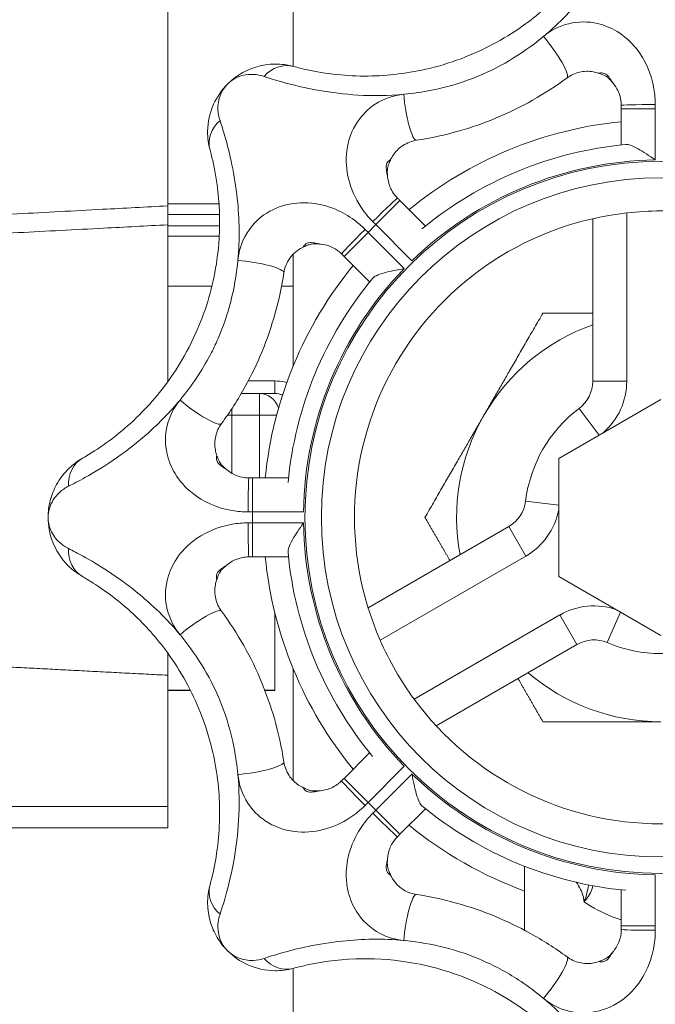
# Model space of a CAD drawing. Header units: millimetres. Extents: x -727 to 69715, y -15705 to 98123.
# Tile 309 of 316: x 66722 to 66751, y 93869 to 93915. Entities that reach past the tile are written whole.
import ezdxf

# ---------------------------------------------------------------- set-up
doc = ezdxf.new("R2010")
doc.units = ezdxf.units.MM
doc.layers.add('UT_ZARIZENI - ZDROJ TEPLA', color=3, linetype='Continuous', lineweight=35)

msp = doc.modelspace()

# ---------------------------------------------------------------- linework, layer by layer
at = {"layer": 'UT_ZARIZENI - ZDROJ TEPLA', "lineweight": 13}
for p, q in [((66728.62, 93926.291), (66728.62, 93906.292)), ((66734.475, 93918.183), (66734.475, 93912.796)), ((66749.377, 93912.035), (66749.378, 93912.035)), ((66751.364, 93910.815), (66749.777, 93910.815)), ((66749.777, 93910.815), (66749.777, 93909.132)), ((66751.364, 93908.434), (66751.364, 93910.815)), ((66738.874, 93907.684), (66738.873, 93907.684)), ((66731.016, 93906.383), (66728.62, 93906.383)), ((66738.331, 93905.417), (66739.454, 93906.539)), ((66740.644, 93905.349), (66739.454, 93906.539)), ((66731.039, 93905.883), (66728.62, 93905.883)), ((66750.032, 93898.117), (66750.032, 93905.966)), ((66728.62, 93905.408), (66728.62, 93898.088)), ((66731.042, 93905.364), (66728.62, 93905.364)), ((66738.331, 93905.417), (66740.015, 93903.733)), ((66748.445, 93905.304), (66748.445, 93898.117)), ((66731.026, 93904.884), (66728.62, 93904.884)), ((66736.847, 93903.933), (66737.97, 93905.055)), ((66739.654, 93903.371), (66737.97, 93905.055)), ((66735.702, 93904.512), (66735.702, 93904.514)), ((66734.475, 93904.039), (66734.475, 93898.828)), ((66736.847, 93903.933), (66738.038, 93902.743)), ((66728.62, 93902.541), (66730.682, 93902.541)), ((66733.931, 93902.541), (66734.475, 93902.541)), ((66733.62, 93898.129), (66732.377, 93898.129)), ((66733.62, 93897.541), (66733.62, 93898.129)), ((66750.032, 93898.117), (66748.445, 93898.117)), ((66732.899, 93897.541), (66732.05, 93897.541)), ((66732.899, 93897.541), (66732.899, 93896.541)), ((66733.62, 93897.541), (66732.899, 93897.541)), ((66746.857, 93894.516), (66751.62, 93897.266)), ((66731.414, 93896.541), (66731.62, 93896.541)), ((66731.62, 93896.541), (66731.62, 93896.846)), ((66731.62, 93893.818), (66731.62, 93896.541)), ((66731.62, 93896.541), (66732.899, 93896.541)), ((66732.899, 93896.541), (66733.703, 93896.541)), ((66732.899, 93896.541), (66732.899, 93893.61)), ((66748.741, 93895.604), (66747.81, 93896.847)), ((66746.857, 93889.017), (66746.857, 93894.516)), ((66731.352, 93894.01), (66731.351, 93894.009)), ((66734.255, 93893.61), (66732.571, 93893.61)), ((66732.571, 93893.61), (66732.571, 93892.022)), ((66746.857, 93892.341), (66745.315, 93892.526)), ((66732.571, 93892.022), (66734.953, 93892.022)), ((66734.953, 93891.511), (66732.571, 93891.511)), ((66732.571, 93891.511), (66732.571, 93889.924)), ((66744.533, 93891.341), (66737.968, 93887.551)), ((66745.327, 93889.967), (66744.533, 93891.341)), ((66732.571, 93889.924), (66734.255, 93889.924)), ((66738.529, 93886.042), (66745.327, 93889.967)), ((66731.352, 93889.524), (66731.351, 93889.525)), ((66751.62, 93886.268), (66746.857, 93889.017)), ((66733.62, 93887.316), (66733.62, 93883.716)), ((66749.735, 93887.355), (66749.125, 93885.927)), ((66746.914, 93887.217), (66740.117, 93883.292)), ((66746.914, 93887.217), (66747.708, 93885.842)), ((66741.143, 93882.052), (66747.708, 93885.842)), ((66728.62, 93884.408), (66728.62, 93885.446)), ((66734.475, 93884.706), (66734.475, 93879.495)), ((66728.62, 93884.408), (66728.62, 93878.291)), ((66729.676, 93883.716), (66728.62, 93883.716)), ((66729.685, 93883.698), (66728.62, 93883.698)), ((66733.62, 93883.716), (66733.147, 93883.716)), ((66733.62, 93883.698), (66733.154, 93883.698)), ((66733.62, 93883.716), (66733.62, 93883.698)), ((66738.038, 93880.791), (66736.847, 93879.601)), ((66737.97, 93878.478), (66739.654, 93880.162)), ((66737.97, 93878.478), (66736.847, 93879.601)), ((66740.015, 93879.801), (66738.331, 93878.117)), ((66735.702, 93879.021), (66735.702, 93879.02)), ((66728.62, 93878.291), (66714.048, 93878.291)), ((66728.62, 93878.291), (66728.62, 93877.291)), ((66738.331, 93878.117), (66739.454, 93876.994)), ((66739.454, 93876.994), (66740.644, 93878.185)), ((66714.048, 93877.291), (66728.62, 93877.291)), ((66738.874, 93875.849), (66738.873, 93875.85)), ((66745.27, 93872.518), (66745.27, 93875.5)), ((66751.364, 93872.719), (66751.364, 93875.1)), ((66749.777, 93874.402), (66749.777, 93872.719)), ((66751.364, 93872.719), (66749.777, 93872.719)), ((66749.377, 93871.499), (66749.378, 93871.498)), ((66734.475, 93870.738), (66734.475, 93865.351))]:
    msp.add_line(p, q, dxfattribs=at)
for radius in [16.598, 15.831]:
    msp.add_circle((66751.62, 93891.767), radius, dxfattribs=at)
for centre, radius, start, end in [((66745.21, 93908.49), 5.47, 39.8837, 40.3814), ((66751.62, 93891.767), 18.542, 95.7044, 129.2956), ((66751.62, 93891.767), 17.462, 95.357, 129.643), ((66751.62, 93891.767), 16.669, 90.8782, 134.1218), ((66744.272, 93908.12), 5.416, 184.6161, 185.1188), ((66751.62, 93891.767), 14.287, 96.3794, 203.6206), ((66751.62, 93891.767), 14.287, 83.6206, 96.3794), ((66751.62, 93891.767), 19.05, 134.2315, 135.7685), ((66735.262, 93899.06), 5.47, 84.8837, 85.3814), ((66751.62, 93891.767), 18.542, 140.7044, 174.2956), ((66751.62, 93891.767), 16.669, 135.8782, 179.1218), ((66751.62, 93891.767), 17.462, 140.357, 174.643), ((66751.62, 93891.767), 9.525, 109.4712, 150), ((66746.857, 93898.117), 1.587, 306.8699, 0), ((66746.857, 93898.117), 3.175, 310.8721, 0), ((66733.62, 93896.541), 1, 69.0033, 90), ((66751.62, 93891.767), 9.525, 150, 190.5288), ((66751.62, 93891.767), 6.35, 126.8699, 173.1301), ((66734.861, 93898.135), 5.416, 229.6161, 230.1188), ((66743.739, 93892.716), 1.587, 300, 353.1301), ((66751.62, 93891.767), 19.05, 179.2315, 180.7685), ((66743.739, 93892.716), 3.175, 300, 349.1279), ((66751.62, 93891.767), 16.669, 180.8782, 224.1218), ((66751.62, 93891.767), 17.463, 185.357, 219.643), ((66751.62, 93891.767), 18.542, 185.7044, 219.2956), ((66734.896, 93885.357), 5.47, 129.8837, 130.3814), ((66748.502, 93884.467), 3.175, 70.8721, 120), ((66751.62, 93891.767), 14.288, 203.6206, 216.3794), ((66748.502, 93884.467), 1.588, 66.8699, 120), ((66751.62, 93891.767), 6.35, 246.8699, 293.1301), ((66751.62, 93891.767), 9.525, 229.4712, 270), ((66751.62, 93891.767), 14.287, 216.3794, 323.6206), ((66751.62, 93891.767), 16.669, 225.8782, 269.1218), ((66735.266, 93884.419), 5.416, 274.6161, 275.1188), ((66751.62, 93891.767), 19.05, 224.2315, 225.7685), ((66751.62, 93891.767), 17.462, 230.357, 264.643), ((66751.62, 93891.767), 18.542, 230.7044, 249.9728), ((66744.327, 93875.409), 5.47, 174.8837, 175.3814), ((66745.252, 93875.008), 5.416, 319.6161, 320.1188)]:
    msp.add_arc(centre, radius, start, end, dxfattribs=at)
for centre, major_axis, ratio, start_param, end_param in [((66746.307, 93913.537), (0.941, -1.278), 0.177016, 0, 1.972063), ((66734.077, 93911.259), (0.418, 1.532), 0.871363, 0, 1.059823), ((66739.982, 93910.918), (0.238, -1.569), 0.177016, 4.311122, 6.283185), ((66751.364, 93910.98), (-1.588, 0), 0.020815, 4.712666, 6.283185), ((66732.128, 93909.31), (-1.532, -0.418), 0.871363, 5.223363, 6.283185), ((66738.214, 93905.533), (1.123, 1.123), 0.020815, 0, 1.57052), ((66737.853, 93905.172), (-1.123, -1.123), 0.020815, 4.712666, 6.283185), ((66732.469, 93903.404), (1.569, -0.238), 0.177016, 0, 1.972063), ((66732.899, 93896.541), (0, 1), 0.948683, 5.049484, 6.283185), ((66733.62, 93896.541), (0, 1), 0.948683, 5.898356, 6.283185), ((66729.849, 93897.08), (1.278, -0.941), 0.177016, 4.311122, 6.283185), ((66725.432, 93893.145), (-0.788, 1.378), 0.871363, 0, 1.059823), ((66732.406, 93892.022), (0, 1.587), 0.020815, 0, 1.57052), ((66732.406, 93891.511), (0, -1.588), 0.020815, 4.712666, 6.283185), ((66725.432, 93890.388), (-0.788, -1.378), 0.871363, 5.223363, 6.283185), ((66729.849, 93886.454), (1.278, 0.941), 0.177016, 0, 1.972063), ((66732.469, 93880.13), (1.569, 0.238), 0.177016, 4.311122, 6.283185), ((66737.853, 93878.361), (-1.123, 1.123), 0.020815, 0, 1.57052), ((66738.214, 93878), (1.123, -1.123), 0.020815, 4.712666, 6.283185), ((66732.128, 93874.224), (-1.532, 0.418), 0.871363, 0, 1.059823), ((66739.982, 93872.616), (0.238, 1.569), 0.177016, 0, 1.972063), ((66751.364, 93872.553), (-1.587, 0), 0.020815, 0, 1.57052), ((66746.307, 93869.996), (0.941, 1.278), 0.177016, 4.311122, 6.283185), ((66734.077, 93872.275), (0.418, -1.532), 0.871363, 5.223363, 6.283185)]:
    msp.add_ellipse(centre, major_axis=major_axis, ratio=ratio, start_param=start_param, end_param=end_param, dxfattribs=at)
for points, knots in [([(66746.147, 93914.19), (66746.892, 93914.807), (66747.567, 93915.508), (66748.861, 93917.109), (66749.419, 93918), (66749.95, 93918.962), (66750.067, 93919.188), (66750.166, 93919.387)], [-0.727801, -0.727801, -0.727801, -0.727801, -0.4508082, -0.4508082, -0.1171148, -0.1171148, 0, 0, 0, 0]), ([(66748.863, 93918.742), (66748.778, 93918.594), (66748.678, 93918.426), (66748.223, 93917.709), (66747.742, 93917.044), (66746.601, 93915.82), (66745.991, 93915.271), (66744.459, 93914.155), (66743.512, 93913.631), (66741.962, 93913.017), (66741.399, 93912.839), (66739.883, 93912.471), (66738.896, 93912.354), (66737.47, 93912.338), (66736.975, 93912.364), (66736.002, 93912.465), (66735.535, 93912.547), (66734.894, 93912.686), (66734.677, 93912.741), (66734.494, 93912.79)], [0, 0, 0, 0, 0.117115, 0.117115, 0.450808, 0.450808, 0.734665, 0.734665, 1.095777, 1.095777, 1.293518, 1.293518, 1.624967, 1.624967, 1.807318, 1.807318, 2.015753, 2.015753, 2.146024, 2.146024, 2.146024, 2.146024]), ([(66751.364, 93911.013), (66751.363, 93911.259), (66751.342, 93911.507), (66751.183, 93912.457), (66750.892, 93913.11), (66750.226, 93913.943), (66749.917, 93914.216), (66749.579, 93914.421), (66749.296, 93914.592), (66748.991, 93914.718), (66748.229, 93914.894), (66747.766, 93914.893), (66746.896, 93914.681), (66746.49, 93914.474), (66746.147, 93914.19)], [-0.705136, -0.705136, -0.705136, -0.705136, -0.6436727, -0.6436727, -0.4645313, -0.4645313, -0.352568, -0.352568, -0.352568, -0.2588241, -0.2588241, -0.1282342, -0.1282342, 0, 0, 0, 0]), ([(66739.637, 93911.492), (66740.072, 93911.533), (66740.504, 93911.596), (66741.594, 93911.814), (66742.251, 93912.005), (66744.041, 93912.704), (66745.117, 93913.345), (66746.111, 93914.159), (66746.129, 93914.175), (66746.147, 93914.19)], [-1.4185972, -1.4185972, -1.4185972, -1.4185972, -1.2935176, -1.2935176, -1.0957775, -1.0957775, -0.7346647, -0.7346647, -0.727801, -0.727801, -0.727801, -0.727801]), ([(66734.494, 93912.79), (66734.196, 93912.872), (66733.899, 93912.906), (66733.323, 93912.898), (66733.044, 93912.854), (66732.781, 93912.778), (66732.518, 93912.703), (66732.269, 93912.595), (66731.811, 93912.322), (66731.6, 93912.159), (66731.414, 93911.972)], [0, 0, 0, 0, 0.0944356, 0.0944356, 0.1888712, 0.1888712, 0.1888712, 0.2833068, 0.2833068, 0.3777424, 0.3777424, 0.3777424, 0.3777424]), ([(66747.248, 93912.259), (66747.417, 93912.383), (66747.615, 93912.476), (66748.038, 93912.576), (66748.261, 93912.581), (66748.552, 93912.528), (66748.628, 93912.508), (66748.701, 93912.483)], [0, 0, 0, 0, 0.1282342, 0.1282342, 0.2588241, 0.2588241, 0.3059305, 0.3059305, 0.3059305, 0.3059305]), ([(66731.414, 93911.972), (66731.513, 93912.071), (66731.625, 93912.156), (66731.875, 93912.294), (66732.011, 93912.346), (66732.156, 93912.38), (66732.301, 93912.413), (66732.456, 93912.428), (66732.779, 93912.413), (66732.947, 93912.382), (66733.117, 93912.325)], [-0.3777424, -0.3777424, -0.3777424, -0.3777424, -0.2833068, -0.2833068, -0.1888712, -0.1888712, -0.1888712, -0.0944356, -0.0944356, 0, 0, 0, 0]), ([(66733.117, 93912.325), (66733.351, 93912.247), (66733.628, 93912.159), (66734.445, 93911.928), (66735.035, 93911.785), (66736.253, 93911.572), (66736.868, 93911.495), (66738.192, 93911.417), (66738.917, 93911.424), (66739.633, 93911.492)], [-2.1460244, -2.1460244, -2.1460244, -2.1460244, -2.0157528, -2.0157528, -1.8073184, -1.8073184, -1.6249672, -1.6249672, -1.4189608, -1.4189608, -1.4189608, -1.4189608]), ([(66740.221, 93909.348), (66740.896, 93909.451), (66741.574, 93909.599), (66742.804, 93909.954), (66743.363, 93910.149), (66743.909, 93910.375), (66744.502, 93910.621), (66745.081, 93910.903), (66746.201, 93911.535), (66746.739, 93911.884), (66747.248, 93912.259)], [0, 0, 0, 0, 0.1872347, 0.1872347, 0.3465396, 0.3465396, 0.3465396, 0.5198094, 0.5198094, 0.6930792, 0.6930792, 0.6930792, 0.6930792]), ([(66749.378, 93912.035), (66749.339, 93912.086), (66749.306, 93912.139), (66749.219, 93912.27), (66749.167, 93912.343), (66749.034, 93912.462), (66748.951, 93912.489), (66748.803, 93912.492), (66748.741, 93912.47), (66748.701, 93912.483)], [-0.1575688, -0.1575688, -0.1575688, -0.1575688, -0.1341954, -0.1341954, -0.0967981, -0.0967981, -0.0481816, -0.0481816, 0, 0, 0, 0]), ([(66749.377, 93912.035), (66749.323, 93912.098), (66749.276, 93912.149), (66749.194, 93912.231), (66749.16, 93912.261), (66749.095, 93912.31), (66749.065, 93912.33), (66748.993, 93912.37), (66748.951, 93912.39), (66748.847, 93912.432), (66748.785, 93912.455), (66748.702, 93912.483), (66748.701, 93912.483), (66748.701, 93912.483)], [-0.1575688, -0.1575688, -0.1575688, -0.1575688, -0.126055, -0.126055, -0.0945413, -0.0945413, -0.063129, -0.063129, -0.0316153, -0.0316153, -0.0001015, -0.0001015, 0, 0, 0, 0]), ([(66731.414, 93911.972), (66731.144, 93911.702), (66730.922, 93911.382), (66730.589, 93910.641), (66730.489, 93910.212), (66730.481, 93909.476), (66730.516, 93909.184), (66730.596, 93908.892)], [-0.0013827, -0.0013827, -0.0013827, -0.0013827, 0.1354324, 0.1354324, 0.2836954, 0.2836954, 0.3763597, 0.3763597, 0.3763597, 0.3763597]), ([(66731.061, 93910.269), (66731.005, 93910.436), (66730.975, 93910.601), (66730.953, 93911.014), (66730.995, 93911.251), (66731.157, 93911.657), (66731.271, 93911.829), (66731.414, 93911.972)], [-0.3763597, -0.3763597, -0.3763597, -0.3763597, -0.2836954, -0.2836954, -0.1354324, -0.1354324, 0.0013827, 0.0013827, 0.0013827, 0.0013827]), ([(66749.407, 93911.998), (66749.575, 93911.798), (66749.695, 93911.551), (66749.767, 93911.186), (66749.777, 93911.083), (66749.777, 93910.98)], [0.4829448, 0.4829448, 0.4829448, 0.4829448, 0.6436727, 0.6436727, 0.705136, 0.705136, 0.705136, 0.705136]), ([(66739.633, 93911.492), (66739.161, 93911.447), (66738.698, 93911.29), (66737.975, 93910.818), (66737.693, 93910.538), (66737.208, 93909.815), (66737.038, 93909.349), (66736.919, 93908.419), (66736.949, 93907.961), (66737.175, 93907.072), (66737.365, 93906.644), (66737.79, 93906.002), (66737.981, 93905.768), (66738.191, 93905.557)], [-0.7051622, -0.7051622, -0.7051622, -0.7051622, -0.5682719, -0.5682719, -0.4559119, -0.4559119, -0.3174408, -0.3174408, -0.193569, -0.193569, -0.0744496, -0.0744496, 0, 0, 0, 0]), ([(66749.777, 93910.98), (66749.777, 93910.953), (66749.777, 93910.925), (66749.777, 93910.87), (66749.777, 93910.843), (66749.777, 93910.815)], [0, 0, 0, 0, 0.00826295, 0.00826295, 0.0165259, 0.0165259, 0.0165259, 0.0165259]), ([(66751.364, 93910.815), (66751.364, 93910.848), (66751.364, 93910.881), (66751.364, 93910.947), (66751.364, 93910.98), (66751.364, 93911.013)], [-0.0165259, -0.0165259, -0.0165259, -0.0165259, -0.00826295, -0.00826295, 0, 0, 0, 0]), ([(66731.895, 93903.753), (66731.985, 93904.716), (66731.967, 93905.69), (66731.749, 93907.737), (66731.514, 93908.762), (66731.209, 93909.816), (66731.132, 93910.059), (66731.061, 93910.269)], [-0.7278011, -0.7278011, -0.7278011, -0.7278011, -0.4506795, -0.4506795, -0.1169483, -0.1169483, 0, 0, 0, 0]), ([(66739.035, 93908.479), (66739.076, 93908.563), (66739.125, 93908.643), (66739.291, 93908.869), (66739.43, 93909.002), (66739.779, 93909.231), (66739.999, 93909.314), (66740.221, 93909.348)], [0.3993762, 0.3993762, 0.3993762, 0.3993762, 0.4559119, 0.4559119, 0.5682719, 0.5682719, 0.7051622, 0.7051622, 0.7051622, 0.7051622]), ([(66730.596, 93908.892), (66730.641, 93908.728), (66730.689, 93908.538), (66730.874, 93907.71), (66731.004, 93906.899), (66731.063, 93905.227), (66731.02, 93904.408), (66730.726, 93902.535), (66730.427, 93901.495), (66729.765, 93899.965), (66729.492, 93899.44), (66728.68, 93898.108), (66728.066, 93897.327), (66727.068, 93896.307), (66726.7, 93895.976), (66725.94, 93895.359), (66725.553, 93895.087), (66725.001, 93894.732), (66724.809, 93894.617), (66724.644, 93894.523)], [0, 0, 0, 0, 0.116948, 0.116948, 0.45068, 0.45068, 0.734542, 0.734542, 1.095703, 1.095703, 1.293484, 1.293484, 1.624981, 1.624981, 1.807324, 1.807324, 2.015754, 2.015754, 2.146023, 2.146023, 2.146023, 2.146023]), ([(66751.364, 93908.434), (66751.362, 93908.435), (66751.361, 93908.436), (66751.222, 93908.532), (66751.084, 93908.625), (66750.819, 93908.798), (66750.69, 93908.877), (66750.431, 93909.022), (66750.311, 93909.08), (66750.126, 93909.144), (66750.051, 93909.159), (66749.989, 93909.153), (66749.989, 93909.153), (66749.989, 93909.153)], [-0.7823026, -0.7823026, -0.7823026, -0.7823026, -0.781576, -0.781576, -0.7237568, -0.7237568, -0.6685498, -0.6685498, -0.6073684, -0.6073684, -0.5575028, -0.5575028, -0.5575028, -0.5575028, -0.5575028, -0.5575028]), ([(66739.035, 93908.479), (66739.025, 93908.459), (66739.002, 93908.442), (66738.932, 93908.388), (66738.881, 93908.345), (66738.806, 93908.202), (66738.799, 93908.092), (66738.834, 93907.878), (66738.859, 93907.783), (66738.873, 93907.684)], [-0.1632184, -0.1632184, -0.1632184, -0.1632184, -0.136904, -0.136904, -0.0948009, -0.0948009, -0.0424042, -0.0424042, -0.0056457, -0.0056457, -0.0056457, -0.0056457]), ([(66739.035, 93908.479), (66738.996, 93908.401), (66738.968, 93908.341), (66738.924, 93908.236), (66738.909, 93908.193), (66738.886, 93908.114), (66738.878, 93908.078), (66738.868, 93907.997), (66738.864, 93907.952), (66738.864, 93907.837), (66738.867, 93907.768), (66738.874, 93907.685), (66738.874, 93907.685), (66738.874, 93907.684)], [-0.1632184, -0.1632184, -0.1632184, -0.1632184, -0.1317039, -0.1317039, -0.1001893, -0.1001893, -0.0686748, -0.0686748, -0.0372845, -0.0372845, -0.00577, -0.00577, -0.0056457, -0.0056457, -0.0056457, -0.0056457]), ([(66738.873, 93907.684), (66738.874, 93907.676), (66738.875, 93907.668), (66738.877, 93907.653), (66738.877, 93907.645), (66738.878, 93907.637)], [-0.005859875, -0.005859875, -0.005859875, -0.005859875, -0.002929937, -0.002929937, 0, 0, 0, 0]), ([(66739.337, 93906.656), (66739.249, 93906.744), (66739.171, 93906.843), (66739.002, 93907.118), (66738.932, 93907.305), (66738.889, 93907.544), (66738.882, 93907.59), (66738.878, 93907.637)], [0, 0, 0, 0, 0.0744496, 0.0744496, 0.193569, 0.193569, 0.2223817, 0.2223817, 0.2223817, 0.2223817]), ([(66739.454, 93906.539), (66739.434, 93906.559), (66739.415, 93906.578), (66739.376, 93906.617), (66739.356, 93906.637), (66739.337, 93906.656)], [0, 0, 0, 0, 0.00826295, 0.00826295, 0.0165259, 0.0165259, 0.0165259, 0.0165259]), ([(66728.62, 93906.292), (66727.608, 93906.238), (66726.596, 93906.184), (66724.255, 93906.06), (66722.926, 93905.989), (66721.596, 93905.918), (66720.267, 93905.846), (66718.937, 93905.775), (66716.278, 93905.632), (66714.949, 93905.56), (66713.62, 93905.488)], [0.095452, 0.095452, 0.095452, 0.095452, 0.399401, 0.399401, 0.798801, 0.798801, 0.798801, 1.198202, 1.198202, 1.597603, 1.597603, 1.597603, 1.597603]), ([(66728.62, 93905.408), (66728.62, 93905.469), (66728.62, 93905.553), (66728.62, 93905.742), (66728.62, 93905.843), (66728.62, 93906.061), (66728.62, 93906.176), (66728.62, 93906.292)], [0, 0, 0, 0, 0.0390559, 0.0390559, 0.0737895, 0.0737895, 0.1085346, 0.1085346, 0.1085346, 0.1085346]), ([(66737.829, 93905.195), (66737.675, 93905.349), (66737.508, 93905.493), (66737.053, 93905.83), (66736.754, 93906.001), (66736.139, 93906.26), (66735.823, 93906.349), (66735.045, 93906.468), (66734.572, 93906.447), (66733.717, 93906.231), (66733.317, 93906.037), (66732.566, 93905.442), (66732.24, 93904.991), (66731.973, 93904.25), (66731.918, 93904.002), (66731.895, 93903.753)], [-0.7051622, -0.7051622, -0.7051622, -0.7051622, -0.6506958, -0.6506958, -0.5635495, -0.5635495, -0.4780879, -0.4780879, -0.3502388, -0.3502388, -0.226747, -0.226747, -0.0722045, -0.0722045, 0, 0, 0, 0]), ([(66748.445, 93905.304), (66748.445, 93905.308), (66748.445, 93905.312), (66748.445, 93905.445), (66748.448, 93905.572), (66748.453, 93905.699)], [-0.00138058, -0.00138058, -0.00138058, -0.00138058, 0, 0, 0.04158134, 0.04158134, 0.04158134, 0.04158134]), ([(66713.666, 93904.622), (66714.996, 93904.693), (66716.325, 93904.763), (66718.984, 93904.903), (66720.313, 93904.973), (66721.643, 93905.043), (66722.972, 93905.113), (66724.302, 93905.182), (66726.627, 93905.304), (66727.623, 93905.356), (66728.62, 93905.408)], [-1.597603, -1.597603, -1.597603, -1.597603, -1.198202, -1.198202, -0.798801, -0.798801, -0.798801, -0.399401, -0.399401, -0.100141, -0.100141, -0.100141, -0.100141]), ([(66737.97, 93905.055), (66737.946, 93905.079), (66737.923, 93905.102), (66737.876, 93905.149), (66737.853, 93905.172), (66737.829, 93905.195)], [-0.0165259, -0.0165259, -0.0165259, -0.0165259, -0.00826295, -0.00826295, 0, 0, 0, 0]), ([(66738.191, 93905.557), (66738.214, 93905.534), (66738.238, 93905.51), (66738.284, 93905.463), (66738.308, 93905.44), (66738.331, 93905.417)], [-0.0165259, -0.0165259, -0.0165259, -0.0165259, -0.00826295, -0.00826295, 0, 0, 0, 0]), ([(66734.038, 93903.166), (66734.056, 93903.283), (66734.088, 93903.4), (66734.227, 93903.752), (66734.384, 93903.971), (66734.679, 93904.221), (66734.79, 93904.294), (66734.907, 93904.352)], [0, 0, 0, 0, 0.0722045, 0.0722045, 0.226747, 0.226747, 0.305786, 0.305786, 0.305786, 0.305786]), ([(66735.702, 93904.514), (66735.639, 93904.522), (66735.578, 93904.536), (66735.425, 93904.567), (66735.336, 93904.582), (66735.158, 93904.573), (66735.079, 93904.533), (66734.973, 93904.43), (66734.945, 93904.37), (66734.907, 93904.352)], [-0.157569, -0.157569, -0.157569, -0.157569, -0.1341962, -0.1341962, -0.0967997, -0.0967997, -0.0481843, -0.0481843, 0, 0, 0, 0]), ([(66735.702, 93904.512), (66735.619, 93904.519), (66735.55, 93904.522), (66735.435, 93904.522), (66735.389, 93904.519), (66735.308, 93904.508), (66735.272, 93904.5), (66735.194, 93904.478), (66735.15, 93904.463), (66735.046, 93904.419), (66734.986, 93904.391), (66734.908, 93904.352), (66734.908, 93904.352), (66734.907, 93904.352)], [-0.157569, -0.157569, -0.157569, -0.157569, -0.1260552, -0.1260552, -0.0945414, -0.0945414, -0.0631286, -0.0631286, -0.0316148, -0.0316148, -0.0001011, -0.0001011, 0, 0, 0, 0]), ([(66735.75, 93904.508), (66735.88, 93904.497), (66736.012, 93904.468), (66736.273, 93904.376), (66736.402, 93904.309), (66736.596, 93904.173), (66736.666, 93904.114), (66736.73, 93904.05)], [0.4827806, 0.4827806, 0.4827806, 0.4827806, 0.5635495, 0.5635495, 0.6506958, 0.6506958, 0.7051622, 0.7051622, 0.7051622, 0.7051622]), ([(66736.73, 93904.05), (66736.75, 93904.03), (66736.769, 93904.011), (66736.808, 93903.972), (66736.828, 93903.952), (66736.847, 93903.933)], [0, 0, 0, 0, 0.00826295, 0.00826295, 0.0165259, 0.0165259, 0.0165259, 0.0165259]), ([(66730.616, 93899.364), (66730.738, 93899.597), (66730.852, 93899.835), (66731.456, 93901.213), (66731.763, 93902.428), (66731.89, 93903.706), (66731.893, 93903.729), (66731.895, 93903.753)], [-1.1722699, -1.1722699, -1.1722699, -1.1722699, -1.0957033, -1.0957033, -0.7345416, -0.7345416, -0.7278011, -0.7278011, -0.7278011, -0.7278011]), ([(66739.654, 93903.371), (66739.652, 93903.371), (66739.65, 93903.371), (66739.484, 93903.34), (66739.32, 93903.309), (66739.012, 93903.243), (66738.865, 93903.209), (66738.579, 93903.128), (66738.453, 93903.084), (66738.276, 93902.998), (66738.213, 93902.956), (66738.173, 93902.908), (66738.173, 93902.908), (66738.173, 93902.908)], [-0.7816833, -0.7816833, -0.7816833, -0.7816833, -0.7809437, -0.7809437, -0.7232581, -0.7232581, -0.6683526, -0.6683526, -0.6070509, -0.6070509, -0.5571519, -0.5571519, -0.5571519, -0.5571519, -0.5571519, -0.5571519]), ([(66731.128, 93896.138), (66731.532, 93896.688), (66731.907, 93897.272), (66732.526, 93898.393), (66732.783, 93898.927), (66733.009, 93899.473), (66733.255, 93900.066), (66733.465, 93900.675), (66733.81, 93901.913), (66733.943, 93902.541), (66734.038, 93903.166)], [0, 0, 0, 0, 0.1872347, 0.1872347, 0.3465396, 0.3465396, 0.3465396, 0.5198094, 0.5198094, 0.6930792, 0.6930792, 0.6930792, 0.6930792]), ([(66729.197, 93897.239), (66729.476, 93897.577), (66729.738, 93897.927), (66730.209, 93898.634), (66730.423, 93898.994), (66730.616, 93899.364)], [-1.4189599, -1.4189599, -1.4189599, -1.4189599, -1.2934836, -1.2934836, -1.1722699, -1.1722699, -1.1722699, -1.1722699]), ([(66734.178, 93898.059), (66734.14, 93898.069), (66734.102, 93898.077), (66733.918, 93898.114), (66733.768, 93898.129), (66733.62, 93898.129)], [0.26310816, 0.26310816, 0.26310816, 0.26310816, 0.27491176, 0.27491176, 0.31942751, 0.31942751, 0.31942751, 0.31942751]), ([(66723.999, 93893.221), (66724.22, 93893.331), (66724.478, 93893.465), (66725.219, 93893.878), (66725.738, 93894.194), (66726.75, 93894.905), (66727.238, 93895.286), (66728.23, 93896.167), (66728.737, 93896.685), (66729.197, 93897.239)], [-2.1460234, -2.1460234, -2.1460234, -2.1460234, -2.0157544, -2.0157544, -1.807324, -1.807324, -1.6249806, -1.6249806, -1.4189599, -1.4189599, -1.4189599, -1.4189599]), ([(66729.197, 93897.239), (66728.913, 93896.897), (66728.706, 93896.491), (66728.493, 93895.62), (66728.492, 93895.158), (66728.668, 93894.396), (66728.794, 93894.09), (66728.966, 93893.807), (66729.17, 93893.469), (66729.444, 93893.161), (66730.276, 93892.495), (66730.929, 93892.203), (66731.879, 93892.044), (66732.127, 93892.023), (66732.373, 93892.023)], [-0.705136, -0.705136, -0.705136, -0.705136, -0.5769017, -0.5769017, -0.4463119, -0.4463119, -0.352568, -0.352568, -0.352568, -0.2406046, -0.2406046, -0.0614632, -0.0614632, 0, 0, 0, 0]), ([(66730.903, 93894.685), (66730.878, 93894.759), (66730.859, 93894.835), (66730.805, 93895.126), (66730.811, 93895.349), (66730.91, 93895.771), (66731.003, 93895.969), (66731.128, 93896.138)], [0.3992055, 0.3992055, 0.3992055, 0.3992055, 0.4463119, 0.4463119, 0.5769017, 0.5769017, 0.705136, 0.705136, 0.705136, 0.705136]), ([(66730.903, 93894.685), (66730.911, 93894.664), (66730.906, 93894.635), (66730.895, 93894.548), (66730.889, 93894.481), (66730.938, 93894.327), (66731.011, 93894.244), (66731.187, 93894.118), (66731.272, 93894.069), (66731.351, 93894.009)], [-0.163218, -0.163218, -0.163218, -0.163218, -0.1368648, -0.1368648, -0.0946996, -0.0946996, -0.0423077, -0.0423077, -0.0056456, -0.0056456, -0.0056456, -0.0056456]), ([(66730.903, 93894.685), (66730.932, 93894.603), (66730.954, 93894.54), (66730.997, 93894.435), (66731.016, 93894.394), (66731.056, 93894.322), (66731.076, 93894.291), (66731.126, 93894.227), (66731.156, 93894.192), (66731.237, 93894.111), (66731.288, 93894.064), (66731.351, 93894.01), (66731.352, 93894.01), (66731.352, 93894.01)], [-0.163218, -0.163218, -0.163218, -0.163218, -0.1317035, -0.1317035, -0.1001891, -0.1001891, -0.0686746, -0.0686746, -0.0372845, -0.0372845, -0.00577, -0.00577, -0.0056456, -0.0056456, -0.0056456, -0.0056456]), ([(66724.644, 93894.523), (66724.376, 93894.37), (66724.141, 93894.184), (66723.74, 93893.771), (66723.574, 93893.543), (66723.441, 93893.303), (66723.309, 93893.064), (66723.21, 93892.812), (66723.077, 93892.295), (66723.045, 93892.03), (66723.045, 93891.767)], [0, 0, 0, 0, 0.0944356, 0.0944356, 0.1888712, 0.1888712, 0.1888712, 0.2833068, 0.2833068, 0.3777424, 0.3777424, 0.3777424, 0.3777424]), ([(66731.351, 93894.009), (66731.357, 93894.004), (66731.364, 93893.999), (66731.376, 93893.989), (66731.382, 93893.984), (66731.388, 93893.979)], [-0.005859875, -0.005859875, -0.005859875, -0.005859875, -0.002929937, -0.002929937, 0, 0, 0, 0]), ([(66732.406, 93893.61), (66732.304, 93893.61), (66732.2, 93893.62), (66731.835, 93893.692), (66731.589, 93893.811), (66731.388, 93893.979)], [0, 0, 0, 0, 0.0614632, 0.0614632, 0.2221912, 0.2221912, 0.2221912, 0.2221912]), ([(66732.571, 93893.61), (66732.544, 93893.61), (66732.516, 93893.61), (66732.461, 93893.61), (66732.434, 93893.61), (66732.406, 93893.61)], [0, 0, 0, 0, 0.00826295, 0.00826295, 0.0165259, 0.0165259, 0.0165259, 0.0165259]), ([(66723.045, 93891.767), (66723.045, 93891.906), (66723.064, 93892.046), (66723.143, 93892.32), (66723.202, 93892.453), (66723.281, 93892.58), (66723.36, 93892.706), (66723.459, 93892.826), (66723.699, 93893.043), (66723.839, 93893.141), (66723.999, 93893.221)], [-0.3777424, -0.3777424, -0.3777424, -0.3777424, -0.2833068, -0.2833068, -0.1888712, -0.1888712, -0.1888712, -0.0944356, -0.0944356, 0, 0, 0, 0]), ([(66732.373, 93892.023), (66732.406, 93892.023), (66732.439, 93892.023), (66732.505, 93892.022), (66732.538, 93892.022), (66732.571, 93892.022)], [-0.0165259, -0.0165259, -0.0165259, -0.0165259, -0.00826295, -0.00826295, 0, 0, 0, 0]), ([(66723.999, 93890.313), (66723.842, 93890.391), (66723.704, 93890.487), (66723.396, 93890.763), (66723.258, 93890.96), (66723.086, 93891.362), (66723.045, 93891.565), (66723.045, 93891.767)], [-0.3763597, -0.3763597, -0.3763597, -0.3763597, -0.2836954, -0.2836954, -0.1354324, -0.1354324, 0.0013827, 0.0013827, 0.0013827, 0.0013827]), ([(66723.045, 93891.767), (66723.045, 93891.385), (66723.114, 93891.001), (66723.403, 93890.242), (66723.635, 93889.868), (66724.15, 93889.342), (66724.381, 93889.161), (66724.644, 93889.01)], [-0.0013827, -0.0013827, -0.0013827, -0.0013827, 0.1354324, 0.1354324, 0.2836954, 0.2836954, 0.3763597, 0.3763597, 0.3763597, 0.3763597]), ([(66732.373, 93891.511), (66732.127, 93891.51), (66731.879, 93891.49), (66730.929, 93891.33), (66730.276, 93891.039), (66729.444, 93890.373), (66729.17, 93890.064), (66728.966, 93889.727), (66728.794, 93889.444), (66728.668, 93889.138), (66728.492, 93888.376), (66728.493, 93887.913), (66728.706, 93887.043), (66728.913, 93886.637), (66729.197, 93886.295)], [-0.705136, -0.705136, -0.705136, -0.705136, -0.6436727, -0.6436727, -0.4645313, -0.4645313, -0.352568, -0.352568, -0.352568, -0.2588241, -0.2588241, -0.1282342, -0.1282342, 0, 0, 0, 0]), ([(66732.571, 93891.511), (66732.538, 93891.511), (66732.505, 93891.511), (66732.439, 93891.511), (66732.406, 93891.511), (66732.373, 93891.511)], [-0.0165259, -0.0165259, -0.0165259, -0.0165259, -0.00826295, -0.00826295, 0, 0, 0, 0]), ([(66734.953, 93891.511), (66734.952, 93891.51), (66734.95, 93891.508), (66734.855, 93891.37), (66734.761, 93891.232), (66734.589, 93890.966), (66734.509, 93890.837), (66734.364, 93890.578), (66734.306, 93890.458), (66734.243, 93890.273), (66734.228, 93890.199), (66734.233, 93890.136), (66734.233, 93890.136), (66734.233, 93890.136)], [-0.7823026, -0.7823026, -0.7823026, -0.7823026, -0.781576, -0.781576, -0.7237568, -0.7237568, -0.6685498, -0.6685498, -0.6073684, -0.6073684, -0.5575028, -0.5575028, -0.5575028, -0.5575028, -0.5575028, -0.5575028]), ([(66729.197, 93886.295), (66728.58, 93887.039), (66727.879, 93887.715), (66726.277, 93889.008), (66725.387, 93889.566), (66724.425, 93890.097), (66724.198, 93890.214), (66723.999, 93890.313)], [-0.727801, -0.727801, -0.727801, -0.727801, -0.4508082, -0.4508082, -0.1171148, -0.1171148, 0, 0, 0, 0]), ([(66731.388, 93889.555), (66731.589, 93889.722), (66731.835, 93889.842), (66732.2, 93889.914), (66732.304, 93889.924), (66732.406, 93889.924)], [0.4829448, 0.4829448, 0.4829448, 0.4829448, 0.6436727, 0.6436727, 0.705136, 0.705136, 0.705136, 0.705136]), ([(66732.406, 93889.924), (66732.434, 93889.924), (66732.461, 93889.924), (66732.516, 93889.924), (66732.544, 93889.924), (66732.571, 93889.924)], [0, 0, 0, 0, 0.00826295, 0.00826295, 0.0165259, 0.0165259, 0.0165259, 0.0165259]), ([(66731.351, 93889.525), (66731.3, 93889.486), (66731.248, 93889.453), (66731.117, 93889.367), (66731.043, 93889.314), (66730.924, 93889.182), (66730.897, 93889.098), (66730.894, 93888.95), (66730.917, 93888.888), (66730.903, 93888.848)], [-0.1575688, -0.1575688, -0.1575688, -0.1575688, -0.1341954, -0.1341954, -0.0967981, -0.0967981, -0.0481816, -0.0481816, 0, 0, 0, 0]), ([(66731.352, 93889.524), (66731.288, 93889.47), (66731.237, 93889.423), (66731.156, 93889.342), (66731.126, 93889.307), (66731.076, 93889.242), (66731.056, 93889.212), (66731.017, 93889.14), (66730.997, 93889.099), (66730.954, 93888.994), (66730.932, 93888.932), (66730.904, 93888.849), (66730.904, 93888.849), (66730.903, 93888.848)], [-0.1575688, -0.1575688, -0.1575688, -0.1575688, -0.126055, -0.126055, -0.0945413, -0.0945413, -0.063129, -0.063129, -0.0316153, -0.0316153, -0.0001015, -0.0001015, 0, 0, 0, 0]), ([(66724.644, 93889.01), (66724.792, 93888.926), (66724.961, 93888.825), (66725.678, 93888.371), (66726.343, 93887.889), (66727.566, 93886.748), (66728.115, 93886.138), (66729.232, 93884.606), (66729.756, 93883.659), (66730.369, 93882.109), (66730.548, 93881.546), (66730.916, 93880.03), (66731.033, 93879.043), (66731.048, 93877.617), (66731.022, 93877.122), (66730.921, 93876.149), (66730.84, 93875.683), (66730.701, 93875.041), (66730.646, 93874.824), (66730.596, 93874.642)], [0, 0, 0, 0, 0.117115, 0.117115, 0.450808, 0.450808, 0.734665, 0.734665, 1.095777, 1.095777, 1.293518, 1.293518, 1.624967, 1.624967, 1.807318, 1.807318, 2.015753, 2.015753, 2.146024, 2.146024, 2.146024, 2.146024]), ([(66731.128, 93887.395), (66731.003, 93887.565), (66730.91, 93887.763), (66730.811, 93888.185), (66730.805, 93888.408), (66730.859, 93888.699), (66730.878, 93888.775), (66730.903, 93888.848)], [0, 0, 0, 0, 0.1282342, 0.1282342, 0.2588241, 0.2588241, 0.3059305, 0.3059305, 0.3059305, 0.3059305]), ([(66734.038, 93880.368), (66733.936, 93881.043), (66733.788, 93881.721), (66733.433, 93882.951), (66733.237, 93883.51), (66733.011, 93884.056), (66732.765, 93884.65), (66732.483, 93885.229), (66731.851, 93886.348), (66731.502, 93886.887), (66731.128, 93887.395)], [0, 0, 0, 0, 0.1872347, 0.1872347, 0.3465396, 0.3465396, 0.3465396, 0.5198094, 0.5198094, 0.6930792, 0.6930792, 0.6930792, 0.6930792]), ([(66731.721, 93880.999), (66731.716, 93881.024), (66731.711, 93881.049), (66731.572, 93881.742), (66731.382, 93882.398), (66730.683, 93884.188), (66730.041, 93885.264), (66729.227, 93886.258), (66729.212, 93886.276), (66729.197, 93886.295)], [-1.3009169, -1.3009169, -1.3009169, -1.3009169, -1.2935176, -1.2935176, -1.0957775, -1.0957775, -0.7346647, -0.7346647, -0.727801, -0.727801, -0.727801, -0.727801]), ([(66734.907, 93879.182), (66734.824, 93879.223), (66734.743, 93879.272), (66734.517, 93879.438), (66734.385, 93879.577), (66734.155, 93879.926), (66734.072, 93880.146), (66734.038, 93880.368)], [0.3993762, 0.3993762, 0.3993762, 0.3993762, 0.4559119, 0.4559119, 0.5682719, 0.5682719, 0.7051622, 0.7051622, 0.7051622, 0.7051622]), ([(66731.061, 93873.264), (66731.14, 93873.498), (66731.227, 93873.776), (66731.458, 93874.592), (66731.602, 93875.182), (66731.815, 93876.401), (66731.891, 93877.015), (66731.969, 93878.339), (66731.962, 93879.064), (66731.895, 93879.781)], [-2.1460244, -2.1460244, -2.1460244, -2.1460244, -2.0157528, -2.0157528, -1.8073184, -1.8073184, -1.6249672, -1.6249672, -1.4189608, -1.4189608, -1.4189608, -1.4189608]), ([(66731.895, 93879.781), (66731.939, 93879.308), (66732.097, 93878.846), (66732.568, 93878.122), (66732.848, 93877.84), (66733.571, 93877.356), (66734.037, 93877.185), (66734.968, 93877.066), (66735.426, 93877.096), (66736.314, 93877.323), (66736.742, 93877.513), (66737.384, 93877.937), (66737.618, 93878.128), (66737.829, 93878.338)], [-0.7051622, -0.7051622, -0.7051622, -0.7051622, -0.5682719, -0.5682719, -0.4559119, -0.4559119, -0.3174408, -0.3174408, -0.193569, -0.193569, -0.0744496, -0.0744496, 0, 0, 0, 0]), ([(66736.73, 93879.484), (66736.643, 93879.396), (66736.544, 93879.318), (66736.268, 93879.149), (66736.082, 93879.079), (66735.843, 93879.036), (66735.796, 93879.03), (66735.75, 93879.025)], [0, 0, 0, 0, 0.0744496, 0.0744496, 0.193569, 0.193569, 0.2223817, 0.2223817, 0.2223817, 0.2223817]), ([(66736.847, 93879.601), (66736.828, 93879.581), (66736.808, 93879.562), (66736.769, 93879.523), (66736.75, 93879.503), (66736.73, 93879.484)], [0, 0, 0, 0, 0.00826295, 0.00826295, 0.0165259, 0.0165259, 0.0165259, 0.0165259]), ([(66740.015, 93879.801), (66740.015, 93879.799), (66740.016, 93879.797), (66740.046, 93879.631), (66740.077, 93879.468), (66740.143, 93879.159), (66740.177, 93879.012), (66740.258, 93878.726), (66740.302, 93878.6), (66740.388, 93878.423), (66740.43, 93878.36), (66740.478, 93878.32), (66740.478, 93878.32), (66740.478, 93878.32)], [-0.7816833, -0.7816833, -0.7816833, -0.7816833, -0.7809437, -0.7809437, -0.7232581, -0.7232581, -0.6683526, -0.6683526, -0.6070509, -0.6070509, -0.5571519, -0.5571519, -0.5571519, -0.5571519, -0.5571519, -0.5571519]), ([(66734.907, 93879.182), (66734.928, 93879.172), (66734.945, 93879.149), (66734.998, 93879.08), (66735.041, 93879.028), (66735.184, 93878.954), (66735.295, 93878.946), (66735.509, 93878.981), (66735.603, 93879.007), (66735.702, 93879.02)], [-0.1632184, -0.1632184, -0.1632184, -0.1632184, -0.136904, -0.136904, -0.0948009, -0.0948009, -0.0424042, -0.0424042, -0.0056457, -0.0056457, -0.0056457, -0.0056457]), ([(66734.907, 93879.182), (66734.986, 93879.143), (66735.046, 93879.115), (66735.15, 93879.071), (66735.193, 93879.056), (66735.272, 93879.033), (66735.308, 93879.026), (66735.389, 93879.015), (66735.434, 93879.012), (66735.549, 93879.011), (66735.618, 93879.015), (66735.702, 93879.021), (66735.702, 93879.021), (66735.702, 93879.021)], [-0.1632184, -0.1632184, -0.1632184, -0.1632184, -0.1317039, -0.1317039, -0.1001893, -0.1001893, -0.0686748, -0.0686748, -0.0372845, -0.0372845, -0.00577, -0.00577, -0.0056457, -0.0056457, -0.0056457, -0.0056457]), ([(66735.702, 93879.02), (66735.71, 93879.021), (66735.718, 93879.022), (66735.734, 93879.024), (66735.742, 93879.025), (66735.75, 93879.025)], [-0.005859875, -0.005859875, -0.005859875, -0.005859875, -0.002929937, -0.002929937, 0, 0, 0, 0]), ([(66737.829, 93878.338), (66737.853, 93878.362), (66737.876, 93878.385), (66737.923, 93878.432), (66737.946, 93878.455), (66737.97, 93878.478)], [-0.0165259, -0.0165259, -0.0165259, -0.0165259, -0.00826295, -0.00826295, 0, 0, 0, 0]), ([(66738.331, 93878.117), (66738.308, 93878.094), (66738.284, 93878.07), (66738.238, 93878.023), (66738.214, 93878), (66738.191, 93877.976)], [-0.0165259, -0.0165259, -0.0165259, -0.0165259, -0.00826295, -0.00826295, 0, 0, 0, 0]), ([(66738.191, 93877.976), (66737.976, 93877.76), (66737.781, 93877.52), (66737.369, 93876.89), (66737.187, 93876.485), (66736.978, 93875.704), (66736.936, 93875.335), (66736.959, 93874.745), (66736.991, 93874.522), (66737.043, 93874.308), (66737.122, 93873.987), (66737.25, 93873.677), (66737.694, 93872.967), (66738.079, 93872.608), (66738.865, 93872.191), (66739.247, 93872.078), (66739.633, 93872.042)], [-0.7051622, -0.7051622, -0.7051622, -0.7051622, -0.6289419, -0.6289419, -0.5157521, -0.5157521, -0.4153392, -0.4153392, -0.3525811, -0.3525811, -0.3525811, -0.2584069, -0.2584069, -0.1118757, -0.1118757, 0, 0, 0, 0]), ([(66738.878, 93875.897), (66738.883, 93875.95), (66738.89, 93876.004), (66738.936, 93876.239), (66739.004, 93876.416), (66739.167, 93876.686), (66739.247, 93876.788), (66739.337, 93876.878)], [0.4827806, 0.4827806, 0.4827806, 0.4827806, 0.5157521, 0.5157521, 0.6289419, 0.6289419, 0.7051622, 0.7051622, 0.7051622, 0.7051622]), ([(66739.337, 93876.878), (66739.356, 93876.897), (66739.376, 93876.917), (66739.415, 93876.955), (66739.434, 93876.975), (66739.454, 93876.994)], [0, 0, 0, 0, 0.00826295, 0.00826295, 0.0165259, 0.0165259, 0.0165259, 0.0165259]), ([(66738.873, 93875.85), (66738.864, 93875.787), (66738.851, 93875.725), (66738.819, 93875.572), (66738.804, 93875.483), (66738.814, 93875.305), (66738.854, 93875.227), (66738.956, 93875.12), (66739.016, 93875.092), (66739.035, 93875.055)], [-0.157569, -0.157569, -0.157569, -0.157569, -0.1341962, -0.1341962, -0.0967997, -0.0967997, -0.0481843, -0.0481843, 0, 0, 0, 0]), ([(66738.874, 93875.849), (66738.867, 93875.766), (66738.864, 93875.697), (66738.864, 93875.582), (66738.868, 93875.536), (66738.878, 93875.455), (66738.886, 93875.42), (66738.908, 93875.341), (66738.924, 93875.298), (66738.968, 93875.193), (66738.996, 93875.134), (66739.034, 93875.055), (66739.035, 93875.055), (66739.035, 93875.055)], [-0.157569, -0.157569, -0.157569, -0.157569, -0.1260552, -0.1260552, -0.0945414, -0.0945414, -0.0631286, -0.0631286, -0.0316148, -0.0316148, -0.0001011, -0.0001011, 0, 0, 0, 0]), ([(66740.221, 93874.186), (66740.039, 93874.213), (66739.858, 93874.274), (66739.481, 93874.481), (66739.292, 93874.652), (66739.109, 93874.916), (66739.069, 93874.984), (66739.035, 93875.055)], [0, 0, 0, 0, 0.1118757, 0.1118757, 0.2584069, 0.2584069, 0.305786, 0.305786, 0.305786, 0.305786]), ([(66730.596, 93874.642), (66730.515, 93874.344), (66730.48, 93874.046), (66730.489, 93873.47), (66730.532, 93873.191), (66730.608, 93872.928), (66730.684, 93872.665), (66730.792, 93872.417), (66731.064, 93871.958), (66731.228, 93871.748), (66731.414, 93871.561)], [0, 0, 0, 0, 0.0944356, 0.0944356, 0.1888712, 0.1888712, 0.1888712, 0.2833068, 0.2833068, 0.3777424, 0.3777424, 0.3777424, 0.3777424]), ([(66747.677, 93874.756), (66747.748, 93874.649), (66747.818, 93874.539), (66747.937, 93874.312), (66747.982, 93874.19), (66748.023, 93873.987), (66748.033, 93873.914), (66748.039, 93873.84)], [-0.1344493, -0.1344493, -0.1344493, -0.1344493, -0.0767809, -0.0767809, -0.0258669, -0.0258669, 0.0007147, 0.0007147, 0.0007147, 0.0007147]), ([(66748.039, 93873.84), (66748.077, 93873.934), (66748.114, 93874.035), (66748.189, 93874.288), (66748.226, 93874.462), (66748.244, 93874.638)], [-0.00071465, -0.00071465, -0.00071465, -0.00071465, 0.02586688, 0.02586688, 0.05870772, 0.05870772, 0.05870772, 0.05870772]), ([(66748.039, 93873.84), (66748.199, 93874.012), (66748.326, 93874.207), (66748.421, 93874.477), (66748.438, 93874.535), (66748.45, 93874.594)], [-0.8761391, -0.8761391, -0.8761391, -0.8761391, -0.7749206, -0.7749206, -0.7481176, -0.7481176, -0.7481176, -0.7481176]), ([(66747.248, 93871.275), (66746.698, 93871.679), (66746.114, 93872.054), (66744.993, 93872.673), (66744.459, 93872.93), (66743.914, 93873.156), (66743.32, 93873.402), (66742.711, 93873.612), (66741.473, 93873.957), (66740.845, 93874.091), (66740.221, 93874.186)], [0, 0, 0, 0, 0.1872347, 0.1872347, 0.3465396, 0.3465396, 0.3465396, 0.5198094, 0.5198094, 0.6930792, 0.6930792, 0.6930792, 0.6930792]), ([(66748.039, 93873.84), (66748.445, 93873.574), (66748.898, 93873.33), (66749.526, 93873.089), (66749.65, 93873.045), (66749.777, 93873.005)], [5.9493591, 5.9493591, 5.9493591, 5.9493591, 6.2098196, 6.2098196, 6.2724698, 6.2724698, 6.2724698, 6.2724698]), ([(66731.414, 93871.561), (66731.315, 93871.66), (66731.23, 93871.773), (66731.093, 93872.022), (66731.04, 93872.158), (66731.006, 93872.303), (66730.973, 93872.448), (66730.958, 93872.603), (66730.974, 93872.926), (66731.004, 93873.094), (66731.061, 93873.264)], [-0.3777424, -0.3777424, -0.3777424, -0.3777424, -0.2833068, -0.2833068, -0.1888712, -0.1888712, -0.1888712, -0.0944356, -0.0944356, 0, 0, 0, 0]), ([(66749.777, 93872.719), (66749.777, 93872.691), (66749.777, 93872.663), (66749.777, 93872.608), (66749.777, 93872.581), (66749.777, 93872.553)], [0, 0, 0, 0, 0.00826295, 0.00826295, 0.0165259, 0.0165259, 0.0165259, 0.0165259]), ([(66751.364, 93872.52), (66751.364, 93872.553), (66751.364, 93872.586), (66751.364, 93872.652), (66751.364, 93872.685), (66751.364, 93872.719)], [-0.0165259, -0.0165259, -0.0165259, -0.0165259, -0.00826295, -0.00826295, 0, 0, 0, 0]), ([(66746.147, 93869.344), (66746.491, 93869.059), (66746.898, 93868.852), (66747.743, 93868.647), (66748.176, 93868.64), (66749.06, 93868.82), (66749.502, 93869.026), (66750.24, 93869.597), (66750.542, 93869.941), (66751.01, 93870.73), (66751.178, 93871.166), (66751.333, 93871.921), (66751.363, 93872.223), (66751.364, 93872.52)], [-0.705136, -0.705136, -0.705136, -0.705136, -0.5765835, -0.5765835, -0.4539853, -0.4539853, -0.3172874, -0.3172874, -0.193569, -0.193569, -0.0744496, -0.0744496, 0, 0, 0, 0]), ([(66749.777, 93872.553), (66749.777, 93872.429), (66749.762, 93872.304), (66749.686, 93871.989), (66749.604, 93871.808), (66749.466, 93871.609), (66749.437, 93871.571), (66749.407, 93871.535)], [0, 0, 0, 0, 0.0744496, 0.0744496, 0.193569, 0.193569, 0.2221912, 0.2221912, 0.2221912, 0.2221912]), ([(66739.633, 93872.042), (66738.67, 93872.132), (66737.697, 93872.114), (66735.649, 93871.896), (66734.625, 93871.661), (66733.57, 93871.356), (66733.327, 93871.279), (66733.117, 93871.208)], [-0.7278011, -0.7278011, -0.7278011, -0.7278011, -0.4506795, -0.4506795, -0.1169483, -0.1169483, 0, 0, 0, 0]), ([(66746.147, 93869.344), (66745.81, 93869.623), (66745.459, 93869.885), (66744.533, 93870.503), (66743.934, 93870.832), (66742.173, 93871.603), (66740.959, 93871.911), (66739.683, 93872.037), (66739.662, 93872.039), (66739.641, 93872.041)], [-1.4189599, -1.4189599, -1.4189599, -1.4189599, -1.2934836, -1.2934836, -1.0957033, -1.0957033, -0.7345416, -0.7345416, -0.72855, -0.72855, -0.72855, -0.72855]), ([(66733.117, 93871.208), (66732.95, 93871.152), (66732.786, 93871.122), (66732.373, 93871.1), (66732.136, 93871.142), (66731.73, 93871.304), (66731.557, 93871.418), (66731.414, 93871.561)], [-0.3763597, -0.3763597, -0.3763597, -0.3763597, -0.2836954, -0.2836954, -0.1354324, -0.1354324, 0.0013827, 0.0013827, 0.0013827, 0.0013827]), ([(66731.414, 93871.561), (66731.684, 93871.291), (66732.004, 93871.069), (66732.746, 93870.736), (66733.174, 93870.636), (66733.91, 93870.629), (66734.202, 93870.663), (66734.494, 93870.743)], [-0.0013827, -0.0013827, -0.0013827, -0.0013827, 0.1354324, 0.1354324, 0.2836954, 0.2836954, 0.3763597, 0.3763597, 0.3763597, 0.3763597]), ([(66748.701, 93871.051), (66748.616, 93871.022), (66748.527, 93870.999), (66748.235, 93870.953), (66748.026, 93870.961), (66747.616, 93871.057), (66747.418, 93871.15), (66747.248, 93871.275)], [0.3992055, 0.3992055, 0.3992055, 0.3992055, 0.4539853, 0.4539853, 0.5765835, 0.5765835, 0.705136, 0.705136, 0.705136, 0.705136]), ([(66748.701, 93871.051), (66748.784, 93871.079), (66748.846, 93871.101), (66748.951, 93871.144), (66748.993, 93871.164), (66749.064, 93871.204), (66749.095, 93871.223), (66749.16, 93871.273), (66749.194, 93871.303), (66749.276, 93871.384), (66749.322, 93871.435), (66749.376, 93871.499), (66749.376, 93871.499), (66749.377, 93871.499)], [-0.163218, -0.163218, -0.163218, -0.163218, -0.1317035, -0.1317035, -0.1001891, -0.1001891, -0.0686746, -0.0686746, -0.0372845, -0.0372845, -0.00577, -0.00577, -0.0056456, -0.0056456, -0.0056456, -0.0056456]), ([(66748.701, 93871.051), (66748.723, 93871.058), (66748.751, 93871.054), (66748.838, 93871.042), (66748.905, 93871.037), (66749.059, 93871.085), (66749.142, 93871.158), (66749.268, 93871.334), (66749.317, 93871.419), (66749.378, 93871.498)], [-0.163218, -0.163218, -0.163218, -0.163218, -0.1368648, -0.1368648, -0.0946996, -0.0946996, -0.0423077, -0.0423077, -0.0056456, -0.0056456, -0.0056456, -0.0056456]), ([(66749.378, 93871.498), (66749.383, 93871.505), (66749.387, 93871.511), (66749.397, 93871.523), (66749.402, 93871.529), (66749.407, 93871.535)], [-0.005859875, -0.005859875, -0.005859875, -0.005859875, -0.002929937, -0.002929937, 0, 0, 0, 0]), ([(66734.494, 93870.743), (66734.659, 93870.788), (66734.848, 93870.836), (66735.676, 93871.021), (66736.487, 93871.151), (66738.159, 93871.21), (66738.978, 93871.167), (66740.852, 93870.873), (66741.892, 93870.574), (66743.422, 93869.912), (66743.946, 93869.639), (66745.279, 93868.828), (66746.059, 93868.213), (66747.079, 93867.215), (66747.411, 93866.847), (66748.027, 93866.087), (66748.299, 93865.7), (66748.654, 93865.148), (66748.769, 93864.956), (66748.863, 93864.792)], [0, 0, 0, 0, 0.116948, 0.116948, 0.45068, 0.45068, 0.734542, 0.734542, 1.095703, 1.095703, 1.293484, 1.293484, 1.624981, 1.624981, 1.807324, 1.807324, 2.015754, 2.015754, 2.146023, 2.146023, 2.146023, 2.146023]), ([(66750.166, 93864.146), (66750.056, 93864.368), (66749.922, 93864.626), (66749.508, 93865.366), (66749.192, 93865.885), (66748.481, 93866.897), (66748.1, 93867.385), (66747.22, 93868.377), (66746.702, 93868.885), (66746.147, 93869.344)], [-2.1460234, -2.1460234, -2.1460234, -2.1460234, -2.0157544, -2.0157544, -1.807324, -1.807324, -1.6249806, -1.6249806, -1.4189599, -1.4189599, -1.4189599, -1.4189599])]:
    msp.add_open_spline(points, degree=3, knots=knots, dxfattribs=at)
for points in [[(66749.407, 93911.998), (66749.397, 93912.01), (66749.387, 93912.023), (66749.378, 93912.035)], [(66739.633, 93911.492), (66739.635, 93911.492), (66739.636, 93911.492), (66739.637, 93911.492)], [(66735.75, 93904.508), (66735.734, 93904.51), (66735.718, 93904.511), (66735.702, 93904.514)], [(66731.388, 93889.555), (66731.376, 93889.544), (66731.364, 93889.535), (66731.351, 93889.525)], [(66731.895, 93879.781), (66731.856, 93880.191), (66731.798, 93880.599), (66731.721, 93880.999)], [(66738.878, 93875.897), (66738.877, 93875.881), (66738.875, 93875.865), (66738.873, 93875.85)], [(66739.641, 93872.041), (66739.639, 93872.041), (66739.636, 93872.042), (66739.633, 93872.042)]]:
    msp.add_open_spline(points, degree=3, dxfattribs=at)
for points, weights in [([(66743.371, 93896.529), (66744.647, 93898.74), (66746.12, 93901.292)], [1, 1.05550714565, 1.03410688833]), ([(66746.12, 93901.292), (66747.335, 93901.292), (66748.445, 93901.292)], [1.03410688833, 1.04282417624, 1.03878022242]), ([(66740.621, 93891.767), (66742.095, 93894.319), (66743.371, 93896.529)], [1.03410688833, 1.05550714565, 1]), ([(66741.783, 93889.754), (66741.229, 93890.715), (66740.621, 93891.767)], [1.03878022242, 1.04282417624, 1.03410688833]), ([(66713.62, 93885.19), (66720.833, 93884.811), (66728.62, 93884.408)], [1.00008191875, 1.00063064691, 1]), ([(66746.12, 93882.242), (66745.513, 93883.294), (66744.958, 93884.255)], [1.03410688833, 1.04282417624, 1.03878022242]), ([(66751.62, 93882.242), (66749.067, 93882.242), (66746.12, 93882.242)], [1, 1.05550714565, 1.03410688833])]:
    msp.add_rational_spline(points, weights, degree=2, dxfattribs=at)

doc.saveas('drawing.dxf')
